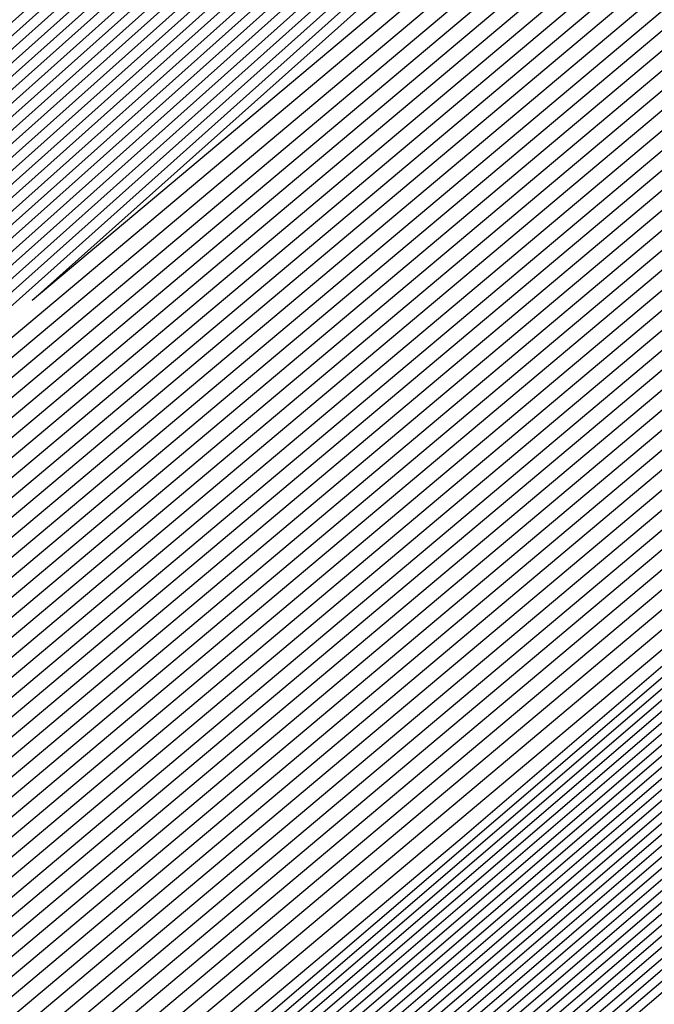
# Model space of a CAD drawing. Extents: x 3249832 to 3255657, y 13789405 to 13793316.
# Tile 822 of 1056: x 3253209.525 to 3253209.659, y 13791258.178 to 13791258.386. Entities that reach past the tile are written whole.
import ezdxf

# ---------------------------------------------------------------- set-up
doc = ezdxf.new("R2010")
doc.units = 0
doc.header["$LTSCALE"] = 100
doc.header["$MEASUREMENT"] = 0
for name, color, linetype in [('GRATIO_03231_CON', 1, 'CONTINUOUS'), ('GRATIO_0323_ICON', 1, 'CONTINUOUS'), ('TARGETS_EAST', 7, 'CONTINUOUS')]:
    doc.layers.add(name, color=color, linetype=linetype)

# ---------------------------------------------------------------- blocks, each defined once
blk = doc.blocks.new('Gratio_032316_contours')
at = {"layer": 'GRATIO_03231_CON', "color": 5, "linetype": 'Continuous', "flags": 128}
for points in [[(3253302.13153, 13791338.31989), (3253288.33621, 13791326.17281), (3253272.05752, 13791311.93193), (3253258.18895, 13791299.8614), (3253250.4049, 13791293.15464), (3253247.50334, 13791290.72196), (3253247.06314, 13791290.40297), (3253246.62601, 13791290.02505), (3253243.58503, 13791287.36696), (3253235.29608, 13791280.19524), (3253220.86621, 13791267.77889), (3253206.40702, 13791255.39664), (3253199.78125, 13791249.82967)], [(3253301.879, 13791338.10206), (3253288.14671, 13791326.01048), (3253271.94236, 13791311.83471), (3253258.13704, 13791299.81946), (3253250.38836, 13791293.14356), (3253247.49986, 13791290.72222), (3253247.0616, 13791290.40476), (3253246.62584, 13791290.02779), (3253243.59369, 13791287.37702), (3253235.32848, 13791280.22547), (3253220.93973, 13791267.8443), (3253206.52168, 13791255.49722), (3253199.91476, 13791249.94607)], [(3253301.62648, 13791337.88422), (3253287.95721, 13791325.84815), (3253271.82719, 13791311.73748), (3253258.08512, 13791299.77752), (3253250.37181, 13791293.13248), (3253247.49639, 13791290.72248), (3253247.06007, 13791290.40656), (3253246.62566, 13791290.03052), (3253243.60234, 13791287.38708), (3253235.36087, 13791280.25571), (3253221.01325, 13791267.90972), (3253206.63635, 13791255.59779), (3253200.04827, 13791250.06247)], [(3253301.37397, 13791337.66638), (3253287.76771, 13791325.68581), (3253271.71202, 13791311.64027), (3253258.03321, 13791299.73557), (3253250.35527, 13791293.12141), (3253247.49292, 13791290.72274), (3253247.05854, 13791290.40836), (3253246.62549, 13791290.03325), (3253243.611, 13791287.39714), (3253235.39327, 13791280.28595), (3253221.08677, 13791267.97514), (3253206.75101, 13791255.69837), (3253200.18178, 13791250.17887)], [(3253300.86893, 13791337.23071), (3253287.38872, 13791325.36115), (3253271.48169, 13791311.44582), (3253257.92938, 13791299.65169), (3253250.32219, 13791293.09926), (3253247.48598, 13791290.72325), (3253247.05547, 13791290.41195), (3253246.62514, 13791290.03871), (3253243.62831, 13791287.41727), (3253235.45806, 13791280.34643), (3253221.23381, 13791268.10597), (3253206.98034, 13791255.89952), (3253200.44879, 13791250.41166)], [(3253300.61641, 13791337.01288), (3253287.19922, 13791325.19882), (3253271.36652, 13791311.3486), (3253257.87746, 13791299.60974), (3253250.30564, 13791293.08818), (3253247.4825, 13791290.72351), (3253247.05394, 13791290.41375), (3253246.62496, 13791290.04144), (3253243.63696, 13791287.42733), (3253235.49045, 13791280.37666), (3253221.30733, 13791268.17139), (3253207.09501, 13791256.0001), (3253200.5823, 13791250.52806)], [(3253300.36389, 13791336.79504), (3253287.00972, 13791325.03648), (3253271.25136, 13791311.25138), (3253257.82555, 13791299.5678), (3253250.2891, 13791293.07711), (3253247.47903, 13791290.72377), (3253247.05241, 13791290.41554), (3253246.62478, 13791290.04418), (3253243.64562, 13791287.43739), (3253235.52285, 13791280.4069), (3253221.38085, 13791268.2368), (3253207.20967, 13791256.10068), (3253200.71581, 13791250.64445)], [(3253300.11137, 13791336.57721), (3253286.82022, 13791324.87415), (3253271.13619, 13791311.15416), (3253257.77363, 13791299.52586), (3253250.27256, 13791293.06603), (3253247.47556, 13791290.72403), (3253247.05088, 13791290.41734), (3253246.62461, 13791290.04691), (3253243.65427, 13791287.44745), (3253235.55525, 13791280.43714), (3253221.45437, 13791268.30222), (3253207.32434, 13791256.20125), (3253200.84931, 13791250.76085)], [(3253299.60633, 13791336.14153), (3253286.44122, 13791324.54949), (3253270.90586, 13791310.95971), (3253257.6698, 13791299.44197), (3253250.23947, 13791293.04388), (3253247.46862, 13791290.72454), (3253247.04781, 13791290.42093), (3253246.62426, 13791290.05237), (3253243.67158, 13791287.46757), (3253235.62004, 13791280.49761), (3253221.60141, 13791268.43306), (3253207.55367, 13791256.4024), (3253201.11633, 13791250.99364)], [(3253299.35381, 13791335.9237), (3253286.25172, 13791324.38716), (3253270.79069, 13791310.86249), (3253257.61789, 13791299.40003), (3253250.22293, 13791293.0328), (3253247.46514, 13791290.7248), (3253247.04628, 13791290.42273), (3253246.62408, 13791290.0551), (3253243.68024, 13791287.47763), (3253235.65243, 13791280.52785), (3253221.67493, 13791268.49847), (3253207.66834, 13791256.50298), (3253201.24984, 13791251.11004)], [(3253299.10129, 13791335.70586), (3253286.06223, 13791324.22482), (3253270.67552, 13791310.76527), (3253257.56597, 13791299.35808), (3253250.20639, 13791293.02173), (3253247.46167, 13791290.72506), (3253247.04475, 13791290.42453), (3253246.62391, 13791290.05783), (3253243.68889, 13791287.4877), (3253235.68483, 13791280.55809), (3253221.74845, 13791268.56389), (3253207.783, 13791256.60355), (3253201.38335, 13791251.22644)], [(3253298.84877, 13791335.48803), (3253285.87273, 13791324.06249), (3253270.56035, 13791310.66805), (3253257.51405, 13791299.31614), (3253250.18984, 13791293.01065), (3253247.4582, 13791290.72532), (3253247.04322, 13791290.42633), (3253246.62373, 13791290.06056), (3253243.69755, 13791287.49776), (3253235.71722, 13791280.58833), (3253221.82197, 13791268.62931), (3253207.89767, 13791256.70413), (3253201.51686, 13791251.34284)], [(3253298.34373, 13791335.05235), (3253285.49373, 13791323.73782), (3253270.33006, 13791310.47357), (3253257.41034, 13791299.23211), (3253250.15702, 13791292.9882), (3253247.45165, 13791290.72536), (3253247.04061, 13791290.42937), (3253246.62378, 13791290.06555), (3253243.71512, 13791287.51757), (3253235.78213, 13791280.64867), (3253221.96904, 13791268.7601), (3253208.127, 13791256.90528), (3253201.78387, 13791251.57563)], [(3253298.09121, 13791334.83452), (3253285.30424, 13791323.57548), (3253270.21493, 13791310.37629), (3253257.35856, 13791299.19), (3253250.14077, 13791292.97675), (3253247.44864, 13791290.72505), (3253247.03961, 13791290.4305), (3253246.62406, 13791290.06771), (3253243.72406, 13791287.52727), (3253235.81466, 13791280.67874), (3253222.0426, 13791268.82547), (3253208.24167, 13791257.00585), (3253201.91738, 13791251.69203)], [(3253297.83869, 13791334.61668), (3253285.11475, 13791323.41314), (3253270.09981, 13791310.27902), (3253257.30679, 13791299.14788), (3253250.12455, 13791292.96527), (3253247.44567, 13791290.72468), (3253247.03867, 13791290.43158), (3253246.62439, 13791290.06982), (3253243.73305, 13791287.53693), (3253235.8472, 13791280.70879), (3253222.11616, 13791268.89083), (3253208.35634, 13791257.10642), (3253202.05089, 13791251.80842)], [(3253222.18973, 13791268.9562), (3253208.47101, 13791257.20698), (3253202.18439, 13791251.92482), (3253202.18439, 13791251.92482), (3253208.30778, 13791257.39414), (3253221.8874, 13791269.30278)], [(3253222.33685, 13791269.08692), (3253208.70035, 13791257.40813), (3253202.45141, 13791252.15761), (3253202.45141, 13791252.15761), (3253208.5381, 13791257.59416), (3253222.03635, 13791269.43142)], [(3253222.41042, 13791269.15229), (3253208.81502, 13791257.50869), (3253202.58492, 13791252.27401), (3253202.58492, 13791252.27401), (3253208.65326, 13791257.69417), (3253222.11082, 13791269.49575)], [(3253222.48398, 13791269.21765), (3253208.92969, 13791257.60926), (3253202.71843, 13791252.39041), (3253202.71843, 13791252.39041), (3253208.76842, 13791257.79418), (3253222.18529, 13791269.56007)], [(3253222.55754, 13791269.28301), (3253209.04436, 13791257.70983), (3253202.85194, 13791252.50681), (3253202.85193, 13791252.50681), (3253208.88358, 13791257.89419), (3253222.25977, 13791269.62439)], [(3253222.70467, 13791269.41374), (3253209.2737, 13791257.91097), (3253203.11895, 13791252.7396), (3253203.11895, 13791252.7396), (3253209.1139, 13791258.0942), (3253222.40871, 13791269.75304)], [(3253222.77823, 13791269.4791), (3253209.38837, 13791258.01154), (3253203.25246, 13791252.856), (3253203.25246, 13791252.856), (3253209.22906, 13791258.19421), (3253222.48319, 13791269.81736)], [(3253222.8518, 13791269.54447), (3253209.50304, 13791258.11211), (3253203.38597, 13791252.97239), (3253203.38597, 13791252.97239), (3253209.34422, 13791258.29422), (3253222.55766, 13791269.88168)], [(3253222.92536, 13791269.60983), (3253209.61771, 13791258.21268), (3253203.51947, 13791253.08879), (3253203.51947, 13791253.08879), (3253209.45938, 13791258.39423), (3253222.63214, 13791269.946)], [(3253294.55593, 13791331.78482), (3253282.65133, 13791321.30274), (3253268.6032, 13791309.01445), (3253256.6338, 13791298.60027), (3253249.91373, 13791292.81609), (3253247.40711, 13791290.71997), (3253247.02638, 13791290.44557), (3253246.62867, 13791290.09727), (3253243.8498, 13791287.66252), (3253236.27025, 13791281.09954), (3253223.07249, 13791269.74056), (3253209.84706, 13791258.41382), (3253203.78649, 13791253.32159), (3253203.78649, 13791253.32159), (3253209.68971, 13791258.59423), (3253222.78114, 13791270.07458), (3253235.89161, 13791281.53353), (3253243.79641, 13791288.43297), (3253249.04881, 13791292.99861), (3253256.14655, 13791299.14707), (3253268.13516, 13791309.52901), (3253282.25127, 13791321.73092), (3253294.2793, 13791332.07331)], [(3253294.30341, 13791331.56698), (3253282.46184, 13791321.1404), (3253268.48808, 13791308.91717), (3253256.58203, 13791298.55815), (3253249.89752, 13791292.80461), (3253247.40414, 13791290.71961), (3253247.02543, 13791290.44664), (3253246.629, 13791290.09938), (3253243.85878, 13791287.67218), (3253236.30279, 13791281.1296), (3253223.14605, 13791269.80592), (3253209.96173, 13791258.51439), (3253203.92, 13791253.43798), (3253203.92, 13791253.43798), (3253209.80487, 13791258.69424), (3253222.85565, 13791270.13885), (3253235.92547, 13791281.56208), (3253243.80512, 13791288.43921), (3253249.03601, 13791292.98573), (3253256.09723, 13791299.1022), (3253268.02248, 13791309.42905), (3253282.06389, 13791321.56632), (3253294.02824, 13791331.85395)], [(3253294.05089, 13791331.34915), (3253282.27235, 13791320.97806), (3253268.37296, 13791308.8199), (3253256.53026, 13791298.51602), (3253249.8813, 13791292.79314), (3253247.40117, 13791290.71925), (3253247.02448, 13791290.44772), (3253246.62933, 13791290.10149), (3253243.86776, 13791287.68184), (3253236.33533, 13791281.15966), (3253223.21961, 13791269.87129), (3253210.0764, 13791258.61496), (3253204.05351, 13791253.55438), (3253204.05351, 13791253.55438), (3253209.92004, 13791258.79424), (3253222.93017, 13791270.20313), (3253235.95934, 13791281.59062), (3253243.81382, 13791288.44544), (3253249.02321, 13791292.97286), (3253256.04791, 13791299.05733), (3253267.90979, 13791309.32909), (3253281.87651, 13791321.40172), (3253293.77719, 13791331.63458)], [(3253293.79837, 13791331.13131), (3253282.08285, 13791320.81572), (3253268.25784, 13791308.72262), (3253256.47849, 13791298.4739), (3253249.86508, 13791292.78166), (3253247.39821, 13791290.71889), (3253247.02354, 13791290.4488), (3253246.62966, 13791290.1036), (3253243.87675, 13791287.6915), (3253236.36787, 13791281.18972), (3253223.29318, 13791269.93665), (3253210.19107, 13791258.71553), (3253204.18702, 13791253.67078), (3253204.18701, 13791253.67078), (3253210.0352, 13791258.89424), (3253223.00468, 13791270.26741), (3253235.9932, 13791281.61917), (3253243.82253, 13791288.45167), (3253249.01041, 13791292.95999), (3253255.9986, 13791299.01245), (3253267.79711, 13791309.22914), (3253281.68913, 13791321.23712), (3253293.52613, 13791331.41522)], [(3253281.70387, 13791320.49104), (3253268.02759, 13791308.52807), (3253256.37495, 13791298.38965), (3253249.83265, 13791292.75871), (3253247.39227, 13791290.71816), (3253247.02165, 13791290.45095), (3253246.63032, 13791290.10782), (3253243.89471, 13791287.71083), (3253236.43295, 13791281.24983), (3253223.4403, 13791270.06738), (3253210.42041, 13791258.91666), (3253204.45403, 13791253.90357), (3253204.45403, 13791253.90357), (3253210.2655, 13791259.09429), (3253223.15342, 13791270.39627), (3253236.05998, 13791281.67732), (3253243.49467, 13791288.16911), (3253246.23629, 13791290.55891), (3253246.63094, 13791290.89792), (3253246.97688, 13791291.19282), (3253249.38096, 13791293.27243), (3253255.90221, 13791298.92109), (3253267.57241, 13791309.02875), (3253281.31446, 13791320.90786)], [(3253281.51437, 13791320.3287), (3253267.91246, 13791308.4308), (3253256.32319, 13791298.34753), (3253249.81643, 13791292.74723), (3253247.38931, 13791290.7178), (3253247.0207, 13791290.45203), (3253246.63065, 13791290.10993), (3253243.90369, 13791287.72049), (3253236.4655, 13791281.27989), (3253223.51387, 13791270.13274), (3253210.53508, 13791259.01723), (3253204.58754, 13791254.01997), (3253204.58754, 13791254.01997), (3253210.38066, 13791259.1943), (3253223.22789, 13791270.4606), (3253236.0937, 13791281.70603), (3253243.50493, 13791288.17732), (3253246.23793, 13791290.55953), (3253246.63143, 13791290.89735), (3253246.97568, 13791291.19044), (3253249.36691, 13791293.25849), (3253255.85289, 13791298.87622), (3253267.45972, 13791308.92879), (3253281.12708, 13791320.74326)], [(3253281.32488, 13791320.16636), (3253267.79734, 13791308.33352), (3253256.27142, 13791298.30541), (3253249.80022, 13791292.73576), (3253247.38634, 13791290.71744), (3253247.01976, 13791290.4531), (3253246.63098, 13791290.11204), (3253243.91267, 13791287.73015), (3253236.49804, 13791281.30995), (3253223.58743, 13791270.1981), (3253210.64975, 13791259.1178), (3253204.72105, 13791254.13636), (3253204.72105, 13791254.13637), (3253210.49582, 13791259.2943), (3253223.30236, 13791270.52492), (3253236.12742, 13791281.73474), (3253243.51518, 13791288.18552), (3253246.23956, 13791290.56015), (3253246.63193, 13791290.89678), (3253246.97448, 13791291.18805), (3253249.35287, 13791293.24455), (3253255.80356, 13791298.83135), (3253267.34704, 13791308.82884), (3253280.9397, 13791320.57865)], [(3253281.13539, 13791320.00402), (3253267.68222, 13791308.23625), (3253256.21965, 13791298.26328), (3253249.784, 13791292.72428), (3253247.38337, 13791290.71708), (3253247.01881, 13791290.45418), (3253246.63131, 13791290.11416), (3253243.92165, 13791287.73981), (3253236.53058, 13791281.34001), (3253223.66099, 13791270.26347), (3253210.76442, 13791259.21837), (3253204.85455, 13791254.25276), (3253204.85455, 13791254.25276), (3253210.61098, 13791259.39431), (3253223.37683, 13791270.58925), (3253236.16114, 13791281.76345), (3253243.52543, 13791288.19373), (3253246.2412, 13791290.56077), (3253246.63242, 13791290.89621), (3253246.97329, 13791291.18567), (3253249.33882, 13791293.23061), (3253255.75424, 13791298.78648), (3253267.23435, 13791308.72888), (3253280.75231, 13791320.41405)], [(3253267.45197, 13791308.0417), (3253256.11611, 13791298.17904), (3253249.75157, 13791292.70133), (3253247.37744, 13791290.71635), (3253247.01692, 13791290.45633), (3253246.63197, 13791290.11838), (3253243.93961, 13791287.75913), (3253236.59567, 13791281.40012), (3253223.80812, 13791270.3942), (3253210.99376, 13791259.41951), (3253205.12157, 13791254.48556), (3253205.12157, 13791254.48556), (3253210.84129, 13791259.59433), (3253223.52577, 13791270.7179), (3253236.22858, 13791281.82086), (3253243.54593, 13791288.21014), (3253246.24446, 13791290.562), (3253246.6334, 13791290.89508), (3253246.97089, 13791291.1809), (3253249.31072, 13791293.20273), (3253255.65559, 13791298.69674), (3253267.00898, 13791308.52897)], [(3253267.33685, 13791307.94442), (3253256.06434, 13791298.13691), (3253249.73535, 13791292.68985), (3253247.37447, 13791290.71599), (3253247.01598, 13791290.45741), (3253246.6323, 13791290.12049), (3253243.9486, 13791287.76879), (3253236.62821, 13791281.43018), (3253223.88168, 13791270.45956), (3253211.10843, 13791259.52008), (3253205.25508, 13791254.60195), (3253205.25508, 13791254.60195), (3253210.95645, 13791259.69434), (3253223.60023, 13791270.78223), (3253236.2623, 13791281.84957), (3253243.55619, 13791288.21834), (3253246.2461, 13791290.56262), (3253246.63389, 13791290.89451), (3253246.96969, 13791291.17852), (3253249.29667, 13791293.18879), (3253255.60626, 13791298.65187), (3253266.8963, 13791308.42902)], [(3253267.22172, 13791307.84715), (3253256.01257, 13791298.09479), (3253249.71913, 13791292.67838), (3253247.37151, 13791290.71563), (3253247.01503, 13791290.45848), (3253246.63263, 13791290.1226), (3253243.95758, 13791287.77846), (3253236.66075, 13791281.46024), (3253223.95525, 13791270.52492), (3253211.2231, 13791259.62065), (3253205.38858, 13791254.71835), (3253205.38859, 13791254.71835), (3253211.07161, 13791259.79435), (3253223.6747, 13791270.84655), (3253236.29602, 13791281.87828), (3253243.56644, 13791288.22655), (3253246.24773, 13791290.56324), (3253246.63439, 13791290.89394), (3253246.9685, 13791291.17613), (3253249.28262, 13791293.17485), (3253255.55694, 13791298.607), (3253266.78361, 13791308.32906)], [(3253267.1066, 13791307.74987), (3253255.96081, 13791298.05266), (3253249.70292, 13791292.6669), (3253247.36854, 13791290.71526), (3253247.01409, 13791290.45956), (3253246.63296, 13791290.12471), (3253243.96656, 13791287.78812), (3253236.69329, 13791281.49029), (3253224.02881, 13791270.59029), (3253211.33777, 13791259.72122), (3253205.52209, 13791254.83475), (3253205.52209, 13791254.83475), (3253211.18677, 13791259.89435), (3253223.74917, 13791270.91088), (3253236.32974, 13791281.90699), (3253243.57669, 13791288.23475), (3253246.24937, 13791290.56386), (3253246.63488, 13791290.89337), (3253246.9673, 13791291.17375), (3253249.26858, 13791293.16091), (3253255.50762, 13791298.56213), (3253266.67093, 13791308.22911)], [(3253266.87636, 13791307.55532), (3253255.85727, 13791297.96842), (3253249.67048, 13791292.64395), (3253247.36261, 13791290.71454), (3253247.01219, 13791290.46171), (3253246.63362, 13791290.12893), (3253243.98452, 13791287.80744), (3253236.75838, 13791281.55041), (3253224.17594, 13791270.72101), (3253211.56711, 13791259.92236), (3253205.78911, 13791255.06754), (3253205.78911, 13791255.06754), (3253211.41709, 13791260.09437), (3253223.89811, 13791271.03953), (3253236.39717, 13791281.9644), (3253243.59719, 13791288.25117), (3253246.25263, 13791290.56509), (3253246.63586, 13791290.89224), (3253246.96491, 13791291.16898), (3253249.24048, 13791293.13303), (3253255.40897, 13791298.4724), (3253266.44556, 13791308.0292)], [(3253266.76123, 13791307.45805), (3253255.8055, 13791297.92629), (3253249.65427, 13791292.63247), (3253247.35964, 13791290.71418), (3253247.01125, 13791290.46279), (3253246.63395, 13791290.13104), (3253243.9935, 13791287.8171), (3253236.79092, 13791281.58047), (3253224.2495, 13791270.78638), (3253211.68179, 13791260.02293), (3253205.92262, 13791255.18394), (3253205.92262, 13791255.18394), (3253211.53225, 13791260.19438), (3253223.97258, 13791271.10386), (3253236.43089, 13791281.99311), (3253243.60744, 13791288.25937), (3253246.25427, 13791290.56571), (3253246.63635, 13791290.89167), (3253246.96371, 13791291.1666), (3253249.22643, 13791293.11909), (3253255.35964, 13791298.42753), (3253266.33287, 13791307.92924)], [(3253266.64611, 13791307.36077), (3253255.75373, 13791297.88417), (3253249.63805, 13791292.621), (3253247.35667, 13791290.71382), (3253247.0103, 13791290.46387), (3253246.63428, 13791290.13316), (3253244.00248, 13791287.82676), (3253236.82346, 13791281.61053), (3253224.32306, 13791270.85174), (3253211.79646, 13791260.1235), (3253206.05613, 13791255.30034), (3253206.05613, 13791255.30033), (3253211.64741, 13791260.29439), (3253224.04705, 13791271.16818), (3253236.46461, 13791282.02182), (3253243.6177, 13791288.26758), (3253246.2559, 13791290.56633), (3253246.63684, 13791290.8911), (3253246.96251, 13791291.16422), (3253249.21238, 13791293.10515), (3253255.31032, 13791298.38266), (3253266.22019, 13791307.82929)], [(3253266.53099, 13791307.2635), (3253255.70196, 13791297.84205), (3253249.62183, 13791292.60952), (3253247.35371, 13791290.71345), (3253247.00936, 13791290.46494), (3253246.63461, 13791290.13527), (3253244.01147, 13791287.83642), (3253236.856, 13791281.64058), (3253224.39663, 13791270.9171), (3253211.91113, 13791260.22407), (3253206.18963, 13791255.41673), (3253206.18963, 13791255.41673), (3253211.76257, 13791260.3944), (3253224.12152, 13791271.23251), (3253236.49833, 13791282.05053), (3253243.62795, 13791288.27578), (3253246.25754, 13791290.56695), (3253246.63734, 13791290.89054), (3253246.96131, 13791291.16183), (3253249.19833, 13791293.09121), (3253255.26099, 13791298.33779), (3253266.1075, 13791307.72933)], [(3253266.30074, 13791307.06895), (3253255.59843, 13791297.7578), (3253249.5894, 13791292.58657), (3253247.34778, 13791290.71273), (3253247.00747, 13791290.4671), (3253246.63526, 13791290.13949), (3253244.02943, 13791287.85574), (3253236.92109, 13791281.7007), (3253224.54375, 13791271.04783), (3253212.14047, 13791260.42521), (3253206.45665, 13791255.64953), (3253206.45665, 13791255.64953), (3253211.99289, 13791260.59441), (3253224.27046, 13791271.36115), (3253236.56577, 13791282.10794), (3253243.64845, 13791288.29219), (3253246.2608, 13791290.56818), (3253246.63832, 13791290.8894), (3253246.95892, 13791291.15707), (3253249.17024, 13791293.06333), (3253255.16235, 13791298.24805), (3253265.88213, 13791307.52942)], [(3253266.18562, 13791306.97167), (3253255.54666, 13791297.71567), (3253249.57318, 13791292.57509), (3253247.34481, 13791290.71237), (3253247.00652, 13791290.46817), (3253246.63559, 13791290.1416), (3253244.03841, 13791287.86541), (3253236.95363, 13791281.73076), (3253224.61732, 13791271.1132), (3253212.25514, 13791260.52577), (3253206.59016, 13791255.76592), (3253206.59016, 13791255.76592), (3253212.10805, 13791260.69442), (3253224.34492, 13791271.42548), (3253236.59949, 13791282.13665), (3253243.6587, 13791288.3004), (3253246.26244, 13791290.5688), (3253246.63881, 13791290.88883), (3253246.95772, 13791291.15468), (3253249.15619, 13791293.04939), (3253255.11302, 13791298.20318), (3253265.76944, 13791307.42947)], [(3253266.07049, 13791306.8744), (3253255.49489, 13791297.67355), (3253249.55697, 13791292.56362), (3253247.34184, 13791290.712), (3253247.00558, 13791290.46925), (3253246.63592, 13791290.14371), (3253244.04739, 13791287.87507), (3253236.98617, 13791281.76081), (3253224.69088, 13791271.17856), (3253212.36981, 13791260.62634), (3253206.72366, 13791255.88232), (3253206.72367, 13791255.88232), (3253212.22321, 13791260.79443), (3253224.41939, 13791271.4898), (3253236.63321, 13791282.16536), (3253243.66895, 13791288.30861), (3253246.26407, 13791290.56942), (3253246.6393, 13791290.88827), (3253246.95652, 13791291.1523), (3253249.14214, 13791293.03545), (3253255.0637, 13791298.15831), (3253265.65676, 13791307.32951)], [(3253265.95537, 13791306.77712), (3253255.44312, 13791297.63143), (3253249.54075, 13791292.55214), (3253247.33888, 13791290.71164), (3253247.00463, 13791290.47032), (3253246.63625, 13791290.14582), (3253244.05637, 13791287.88473), (3253237.01871, 13791281.79087), (3253224.76444, 13791271.24392), (3253212.48448, 13791260.72691), (3253206.85717, 13791255.99872), (3253206.85717, 13791255.99872), (3253212.33837, 13791260.89444), (3253224.49386, 13791271.55413), (3253236.66693, 13791282.19407), (3253243.67921, 13791288.31681), (3253246.26571, 13791290.57004), (3253246.6398, 13791290.8877), (3253246.95533, 13791291.14992), (3253249.12809, 13791293.02151), (3253255.01437, 13791298.11344), (3253265.54407, 13791307.22956)], [(3253265.72512, 13791306.58257), (3253255.33958, 13791297.54718), (3253249.50832, 13791292.52919), (3253247.33294, 13791290.71092), (3253247.00274, 13791290.47248), (3253246.63691, 13791290.15005), (3253244.07433, 13791287.90405), (3253237.0838, 13791281.85099), (3253224.91157, 13791271.37465), (3253212.71382, 13791260.92805), (3253207.12419, 13791256.23151), (3253207.12419, 13791256.23151), (3253212.56869, 13791261.09446), (3253224.6428, 13791271.68278), (3253236.73437, 13791282.25148), (3253243.69971, 13791288.33322), (3253246.26897, 13791290.57127), (3253246.64078, 13791290.88656), (3253246.95293, 13791291.14515), (3253249.1, 13791292.99362), (3253254.91572, 13791298.02371), (3253265.3187, 13791307.02965)], [(3253265.61, 13791306.4853), (3253255.28781, 13791297.50506), (3253249.4921, 13791292.51771), (3253247.32998, 13791290.71056), (3253247.0018, 13791290.47355), (3253246.63724, 13791290.15216), (3253244.08331, 13791287.91371), (3253237.11634, 13791281.88104), (3253224.98513, 13791271.44001), (3253212.82849, 13791261.02862), (3253207.2577, 13791256.34791), (3253207.2577, 13791256.34791), (3253212.68385, 13791261.19447), (3253224.71727, 13791271.7471), (3253236.76809, 13791282.28019), (3253243.70996, 13791288.34143), (3253246.27061, 13791290.57189), (3253246.64127, 13791290.88599), (3253246.95174, 13791291.14277), (3253249.08595, 13791292.97968), (3253254.8664, 13791297.97884), (3253265.20602, 13791306.92969)], [(3253265.49488, 13791306.38803), (3253255.23605, 13791297.46293), (3253249.47588, 13791292.50624), (3253247.32701, 13791290.71019), (3253247.00085, 13791290.47463), (3253246.63757, 13791290.15427), (3253244.0923, 13791287.92337), (3253237.14888, 13791281.9111), (3253225.0587, 13791271.50538), (3253212.94316, 13791261.12919), (3253207.39121, 13791256.46431), (3253207.39121, 13791256.46431), (3253212.79901, 13791261.29448), (3253224.79174, 13791271.81143), (3253236.80181, 13791282.3089), (3253243.72021, 13791288.34963), (3253246.27224, 13791290.57251), (3253246.64176, 13791290.88543), (3253246.95054, 13791291.14038), (3253249.0719, 13791292.96574), (3253254.81708, 13791297.93397), (3253265.09333, 13791306.82974)], [(3253265.37976, 13791306.29075), (3253255.18428, 13791297.42081), (3253249.45967, 13791292.49476), (3253247.32404, 13791290.70983), (3253246.9999, 13791290.47571), (3253246.6379, 13791290.15638), (3253244.10128, 13791287.93303), (3253237.18142, 13791281.94116), (3253225.13226, 13791271.57074), (3253213.05783, 13791261.22976), (3253207.52471, 13791256.5807), (3253207.52471, 13791256.5807), (3253212.91417, 13791261.39448), (3253224.86621, 13791271.87575), (3253236.83553, 13791282.33761), (3253243.73047, 13791288.35784), (3253246.27388, 13791290.57313), (3253246.64226, 13791290.88486), (3253246.94934, 13791291.138), (3253249.05785, 13791292.9518), (3253254.76775, 13791297.8891), (3253264.98065, 13791306.72978)], [(3253265.14951, 13791306.0962), (3253255.08074, 13791297.33656), (3253249.42723, 13791292.47181), (3253247.31811, 13791290.70911), (3253246.99801, 13791290.47786), (3253246.63856, 13791290.1606), (3253244.11924, 13791287.95236), (3253237.24651, 13791282.00127), (3253225.27938, 13791271.70147), (3253213.28717, 13791261.4309), (3253207.79173, 13791256.8135), (3253207.79173, 13791256.8135), (3253213.14449, 13791261.5945), (3253225.01515, 13791272.0044), (3253236.90297, 13791282.39502), (3253243.75097, 13791288.37425), (3253246.27714, 13791290.57436), (3253246.64324, 13791290.88372), (3253246.94695, 13791291.13323), (3253249.02975, 13791292.92392), (3253254.6691, 13791297.79936), (3253264.75528, 13791306.52987)], [(3253265.03439, 13791305.99892), (3253255.02897, 13791297.29444), (3253249.41102, 13791292.46033), (3253247.31514, 13791290.70874), (3253246.99707, 13791290.47894), (3253246.63889, 13791290.16271), (3253244.12822, 13791287.96202), (3253237.27905, 13791282.03133), (3253225.35295, 13791271.76683), (3253213.40184, 13791261.53147), (3253207.92524, 13791256.92989), (3253207.92524, 13791256.92989), (3253213.25965, 13791261.69451), (3253225.08961, 13791272.06873), (3253236.93669, 13791282.42373), (3253243.76122, 13791288.38246), (3253246.27878, 13791290.57498), (3253246.64373, 13791290.88316), (3253246.94575, 13791291.13085), (3253249.01571, 13791292.90998), (3253254.61978, 13791297.75449), (3253264.64259, 13791306.42992)], [(3253264.91926, 13791305.90165), (3253254.9772, 13791297.25231), (3253249.3948, 13791292.44886), (3253247.31218, 13791290.70838), (3253246.99612, 13791290.48001), (3253246.63922, 13791290.16482), (3253244.1372, 13791287.97168), (3253237.31159, 13791282.06139), (3253225.42651, 13791271.83219), (3253213.51651, 13791261.63204), (3253208.05874, 13791257.04629), (3253208.05875, 13791257.04629), (3253213.37481, 13791261.79452), (3253225.16408, 13791272.13306), (3253236.97041, 13791282.45244), (3253243.77147, 13791288.39066), (3253246.28041, 13791290.5756), (3253246.64422, 13791290.88259), (3253246.94455, 13791291.12847), (3253249.00166, 13791292.89604), (3253254.57046, 13791297.70962), (3253264.52991, 13791306.32996)], [(3253264.80414, 13791305.80438), (3253254.92543, 13791297.21019), (3253249.37858, 13791292.43738), (3253247.30921, 13791290.70802), (3253246.99518, 13791290.48109), (3253246.63955, 13791290.16693), (3253244.14618, 13791287.98134), (3253237.34413, 13791282.09145), (3253225.50007, 13791271.89756), (3253213.63118, 13791261.73261), (3253208.19225, 13791257.16269), (3253208.19225, 13791257.16269), (3253213.48997, 13791261.89453), (3253225.23855, 13791272.19738), (3253237.00413, 13791282.48115), (3253243.78172, 13791288.39887), (3253246.28205, 13791290.57622), (3253246.64472, 13791290.88202), (3253246.94335, 13791291.12608), (3253248.98761, 13791292.8821), (3253254.52113, 13791297.66475), (3253264.41722, 13791306.23001)], [(3253264.57389, 13791305.60983), (3253254.8219, 13791297.12594), (3253249.34615, 13791292.41443), (3253247.30328, 13791290.7073), (3253246.99329, 13791290.48324), (3253246.64021, 13791290.17116), (3253244.16415, 13791288.00066), (3253237.40922, 13791282.15156), (3253225.6472, 13791272.02829), (3253213.86052, 13791261.93375), (3253208.45927, 13791257.39548), (3253208.45927, 13791257.39548), (3253213.72028, 13791262.09454), (3253225.38749, 13791272.32603), (3253237.07157, 13791282.53856), (3253243.80223, 13791288.41528), (3253246.28532, 13791290.57745), (3253246.6457, 13791290.88089), (3253246.94096, 13791291.12132), (3253248.95951, 13791292.85422), (3253254.42248, 13791297.57502), (3253264.19185, 13791306.0301)], [(3253264.45877, 13791305.51255), (3253254.77013, 13791297.08382), (3253249.32993, 13791292.40295), (3253247.30031, 13791290.70693), (3253246.99234, 13791290.48432), (3253246.64054, 13791290.17327), (3253244.17313, 13791288.01032), (3253237.44176, 13791282.18162), (3253225.72077, 13791272.09365), (3253213.97519, 13791262.03431), (3253208.59278, 13791257.51188), (3253208.59278, 13791257.51188), (3253213.83545, 13791262.19455), (3253225.46196, 13791272.39036), (3253237.10529, 13791282.56727), (3253243.81248, 13791288.42348), (3253246.28695, 13791290.57807), (3253246.64619, 13791290.88032), (3253246.93976, 13791291.11893), (3253248.94547, 13791292.84028), (3253254.37316, 13791297.53015), (3253264.07917, 13791305.93015)], [(3253264.34365, 13791305.41528), (3253254.71836, 13791297.0417), (3253249.31372, 13791292.39148), (3253247.29734, 13791290.70657), (3253246.9914, 13791290.48539), (3253246.64087, 13791290.17538), (3253244.18211, 13791288.01998), (3253237.4743, 13791282.21168), (3253225.79433, 13791272.15901), (3253214.08986, 13791262.13489), (3253208.72629, 13791257.62828), (3253208.72628, 13791257.62828), (3253213.9506, 13791262.29456), (3253225.53643, 13791272.45468), (3253237.13901, 13791282.59598), (3253243.82273, 13791288.43169), (3253246.28858, 13791290.57869), (3253246.64668, 13791290.87975), (3253246.93857, 13791291.11655), (3253248.93142, 13791292.82634), (3253254.32383, 13791297.48528), (3253263.96648, 13791305.83019)], [(3253264.22852, 13791305.318), (3253254.66659, 13791296.99957), (3253249.2975, 13791292.38), (3253247.29438, 13791290.70621), (3253246.99045, 13791290.48647), (3253246.6412, 13791290.17749), (3253244.19109, 13791288.02965), (3253237.50684, 13791282.24174), (3253225.86789, 13791272.22438), (3253214.20454, 13791262.23545), (3253208.85979, 13791257.74467), (3253208.85979, 13791257.74467), (3253214.06576, 13791262.39457), (3253225.6109, 13791272.51901), (3253237.17273, 13791282.62469), (3253243.83298, 13791288.4399), (3253246.29022, 13791290.57931), (3253246.64717, 13791290.87918), (3253246.93737, 13791291.11417), (3253248.91737, 13791292.8124), (3253254.27451, 13791297.44041), (3253263.8538, 13791305.73024)], [(3253263.99828, 13791305.12345), (3253254.56305, 13791296.91532), (3253249.26507, 13791292.35705), (3253247.28844, 13791290.70548), (3253246.98856, 13791290.48862), (3253246.64186, 13791290.18171), (3253244.20905, 13791288.04897), (3253237.57193, 13791282.30185), (3253226.01502, 13791272.3551), (3253214.43388, 13791262.43659), (3253209.12681, 13791257.97747), (3253209.12681, 13791257.97747), (3253214.29608, 13791262.59459), (3253225.75984, 13791272.64766), (3253237.24016, 13791282.6821), (3253243.85349, 13791288.45631), (3253246.29349, 13791290.58054), (3253246.64816, 13791290.87805), (3253246.93497, 13791291.1094), (3253248.88927, 13791292.78452), (3253254.17586, 13791297.35067), (3253263.62842, 13791305.53033)], [(3253263.88315, 13791305.02618), (3253254.51129, 13791296.8732), (3253249.24885, 13791292.34558), (3253247.28548, 13791290.70512), (3253246.98761, 13791290.4897), (3253246.64219, 13791290.18382), (3253244.21803, 13791288.05863), (3253237.60447, 13791282.33191), (3253226.08858, 13791272.42047), (3253214.54855, 13791262.53716), (3253209.26032, 13791258.09386), (3253209.26032, 13791258.09386), (3253214.41124, 13791262.69459), (3253225.8343, 13791272.71198), (3253237.27388, 13791282.71081), (3253243.86374, 13791288.46451), (3253246.29512, 13791290.58116), (3253246.64865, 13791290.87748), (3253246.93378, 13791291.10702), (3253248.87522, 13791292.77058), (3253254.12654, 13791297.3058), (3253263.51574, 13791305.43037)], [(3253263.76803, 13791304.9289), (3253254.45952, 13791296.83108), (3253249.23263, 13791292.3341), (3253247.28251, 13791290.70476), (3253246.98667, 13791290.49078), (3253246.64252, 13791290.18593), (3253244.22702, 13791288.06829), (3253237.63701, 13791282.36197), (3253226.16214, 13791272.48583), (3253214.66322, 13791262.63773), (3253209.39382, 13791258.21026), (3253209.39382, 13791258.21026), (3253214.5264, 13791262.7946), (3253225.90877, 13791272.77631), (3253237.3076, 13791282.73952), (3253243.87399, 13791288.47272), (3253246.29675, 13791290.58178), (3253246.64914, 13791290.87691), (3253246.93258, 13791291.10463), (3253248.86118, 13791292.75664), (3253254.07721, 13791297.26093), (3253263.40305, 13791305.33042)], [(3253263.65291, 13791304.83163), (3253254.40775, 13791296.78895), (3253249.21642, 13791292.32262), (3253247.27954, 13791290.7044), (3253246.98572, 13791290.49185), (3253246.64285, 13791290.18805), (3253244.236, 13791288.07795), (3253237.66955, 13791282.39203), (3253226.23571, 13791272.55119), (3253214.77789, 13791262.7383), (3253209.52733, 13791258.32666), (3253209.52733, 13791258.32666), (3253214.64156, 13791262.89461), (3253225.98324, 13791272.84063), (3253237.34132, 13791282.76823), (3253243.88424, 13791288.48092), (3253246.29839, 13791290.5824), (3253246.64963, 13791290.87634), (3253246.93138, 13791291.10225), (3253248.84713, 13791292.7427), (3253254.02789, 13791297.21606), (3253263.29037, 13791305.23046)]]:
    blk.add_lwpolyline(points, dxfattribs=at)
at = {"layer": 'GRATIO_0323_ICON', "color": 7, "linetype": 'Continuous', "flags": 128}
for points in [[(3253302.38404, 13791338.53773), (3253288.52571, 13791326.33514), (3253272.17269, 13791312.02915), (3253258.24087, 13791299.90335), (3253250.42144, 13791293.16571), (3253247.50681, 13791290.7217), (3253247.06467, 13791290.40117), (3253246.62619, 13791290.02232), (3253243.57638, 13791287.3569), (3253235.26369, 13791280.165), (3253220.79269, 13791267.71347), (3253206.29235, 13791255.29606), (3253199.64775, 13791249.71328)], [(3253301.12145, 13791337.44855), (3253287.57822, 13791325.52348), (3253271.59685, 13791311.54304), (3253257.98129, 13791299.69363), (3253250.33873, 13791293.11033), (3253247.48945, 13791290.723), (3253247.05701, 13791290.41015), (3253246.62531, 13791290.03598), (3253243.61965, 13791287.4072), (3253235.42566, 13791280.31619), (3253221.16029, 13791268.04055), (3253206.86568, 13791255.79895), (3253200.31528, 13791250.29526)], [(3253299.85885, 13791336.35937), (3253286.63072, 13791324.71182), (3253271.02102, 13791311.05694), (3253257.72172, 13791299.48391), (3253250.25601, 13791293.05496), (3253247.47209, 13791290.72429), (3253247.04935, 13791290.41914), (3253246.62443, 13791290.04964), (3253243.66293, 13791287.45751), (3253235.58764, 13791280.46738), (3253221.52789, 13791268.36764), (3253207.439, 13791256.30182), (3253200.98282, 13791250.87725)], [(3253298.59625, 13791335.27019), (3253285.68323, 13791323.90016), (3253270.44519, 13791310.57083), (3253257.46214, 13791299.2742), (3253250.1733, 13791292.99958), (3253247.45473, 13791290.72558), (3253247.04168, 13791290.42812), (3253246.62355, 13791290.0633), (3253243.7062, 13791287.50782), (3253235.74962, 13791280.61857), (3253221.89549, 13791268.69472), (3253208.01233, 13791256.80471), (3253201.65036, 13791251.45923)], [(3253222.26329, 13791269.02156), (3253208.58568, 13791257.30755), (3253202.3179, 13791252.04122), (3253202.3179, 13791252.04122), (3253208.42294, 13791257.49415), (3253221.96187, 13791269.36711)], [(3253222.63111, 13791269.34838), (3253209.15903, 13791257.8104), (3253202.98544, 13791252.6232), (3253202.98544, 13791252.6232), (3253208.99874, 13791257.99419), (3253222.33424, 13791269.68871)], [(3253294.80845, 13791332.00265), (3253282.84083, 13791321.46507), (3253268.71833, 13791309.11172), (3253256.68557, 13791298.6424), (3253249.92995, 13791292.82756), (3253247.41007, 13791290.72034), (3253247.02732, 13791290.44449), (3253246.62834, 13791290.09516), (3253243.84082, 13791287.65286), (3253236.2377, 13791281.06949), (3253222.99892, 13791269.67519), (3253209.73238, 13791258.31325), (3253203.65298, 13791253.20519), (3253203.65298, 13791253.20519), (3253209.57454, 13791258.49423), (3253222.70663, 13791270.0103), (3253235.85774, 13791281.50498), (3253243.7877, 13791288.42674), (3253249.0616, 13791293.01148), (3253256.19586, 13791299.19195), (3253268.24784, 13791309.62896), (3253282.43865, 13791321.89552), (3253294.53035, 13791332.29267)], [(3253281.89336, 13791320.65338), (3253268.14271, 13791308.62535), (3253256.42672, 13791298.43178), (3253249.84887, 13791292.77018), (3253247.39524, 13791290.71852), (3253247.02259, 13791290.44987), (3253246.62999, 13791290.10571), (3253243.88573, 13791287.70117), (3253236.40041, 13791281.21978), (3253223.36674, 13791270.00201), (3253210.30574, 13791258.8161), (3253204.32052, 13791253.78717), (3253204.32052, 13791253.78717), (3253210.15034, 13791258.99428), (3253223.07895, 13791270.33195), (3253236.02626, 13791281.64861), (3253243.48442, 13791288.1609), (3253246.23466, 13791290.5583), (3253246.63045, 13791290.89848), (3253246.97808, 13791291.1952), (3253249.39501, 13791293.28637), (3253255.95153, 13791298.96595), (3253267.68509, 13791309.1287), (3253281.50184, 13791321.07246)], [(3253280.94589, 13791319.84168), (3253267.5671, 13791308.13897), (3253256.16788, 13791298.22116), (3253249.76778, 13791292.7128), (3253247.38041, 13791290.71671), (3253247.01787, 13791290.45526), (3253246.63164, 13791290.11627), (3253243.93063, 13791287.74947), (3253236.56312, 13791281.37006), (3253223.73456, 13791270.32883), (3253210.87909, 13791259.31894), (3253204.98806, 13791254.36916), (3253204.98806, 13791254.36916), (3253210.72614, 13791259.49432), (3253223.4513, 13791270.65358), (3253236.19486, 13791281.79216), (3253243.53568, 13791288.20193), (3253246.24283, 13791290.56139), (3253246.63291, 13791290.89565), (3253246.97209, 13791291.18328), (3253249.32477, 13791293.21667), (3253255.70491, 13791298.74161), (3253267.12167, 13791308.62893), (3253280.56493, 13791320.24945)], [(3253266.99148, 13791307.6526), (3253255.90904, 13791298.01054), (3253249.6867, 13791292.65542), (3253247.36557, 13791290.7149), (3253247.01314, 13791290.46064), (3253246.63329, 13791290.12682), (3253243.97554, 13791287.79778), (3253236.72583, 13791281.52035), (3253224.10237, 13791270.65565), (3253211.45244, 13791259.82179), (3253205.6556, 13791254.95114), (3253205.6556, 13791254.95114), (3253211.30193, 13791259.99436), (3253223.82364, 13791270.9752), (3253236.36345, 13791281.93569), (3253243.58694, 13791288.24296), (3253246.251, 13791290.56448), (3253246.63537, 13791290.89281), (3253246.9661, 13791291.17137), (3253249.25453, 13791293.14697), (3253255.45829, 13791298.51727), (3253266.55824, 13791308.12915)], [(3253266.41586, 13791307.16622), (3253255.65019, 13791297.79992), (3253249.60562, 13791292.59805), (3253247.35074, 13791290.71309), (3253247.00841, 13791290.46602), (3253246.63494, 13791290.13738), (3253244.02045, 13791287.84608), (3253236.88854, 13791281.67064), (3253224.47019, 13791270.98247), (3253212.0258, 13791260.32464), (3253206.32314, 13791255.53313), (3253206.32314, 13791255.53313), (3253211.87773, 13791260.49441), (3253224.19599, 13791271.29683), (3253236.53205, 13791282.07923), (3253243.6382, 13791288.28399), (3253246.25917, 13791290.56757), (3253246.63783, 13791290.88997), (3253246.96012, 13791291.15945), (3253249.18429, 13791293.07727), (3253255.21167, 13791298.29292), (3253265.99481, 13791307.62938)], [(3253265.84025, 13791306.67985), (3253255.39135, 13791297.5893), (3253249.52453, 13791292.54067), (3253247.33591, 13791290.71128), (3253247.00369, 13791290.4714), (3253246.63658, 13791290.14793), (3253244.06535, 13791287.89439), (3253237.05125, 13791281.82093), (3253224.83801, 13791271.30929), (3253212.59915, 13791260.82748), (3253206.99068, 13791256.11511), (3253206.99068, 13791256.11512), (3253212.45353, 13791260.99445), (3253224.56833, 13791271.61845), (3253236.70065, 13791282.22277), (3253243.68946, 13791288.32502), (3253246.26734, 13791290.57065), (3253246.64029, 13791290.88713), (3253246.95413, 13791291.14753), (3253249.11404, 13791293.00756), (3253254.96505, 13791298.06857), (3253265.43139, 13791307.1296)], [(3253265.26463, 13791306.19348), (3253255.13251, 13791297.37869), (3253249.44345, 13791292.48329), (3253247.32108, 13791290.70947), (3253246.99896, 13791290.47678), (3253246.63823, 13791290.15849), (3253244.11026, 13791287.9427), (3253237.21396, 13791281.97122), (3253225.20582, 13791271.6361), (3253213.1725, 13791261.33033), (3253207.65822, 13791256.6971), (3253207.65822, 13791256.6971), (3253213.02933, 13791261.49449), (3253224.94068, 13791271.94008), (3253236.86925, 13791282.36631), (3253243.74072, 13791288.36604), (3253246.27551, 13791290.57374), (3253246.64275, 13791290.88429), (3253246.94814, 13791291.13562), (3253249.0438, 13791292.93786), (3253254.71843, 13791297.84423), (3253264.86796, 13791306.62983)], [(3253264.68902, 13791305.7071), (3253254.87367, 13791297.16807), (3253249.36237, 13791292.42591), (3253247.30624, 13791290.70766), (3253246.99423, 13791290.48216), (3253246.63988, 13791290.16905), (3253244.15517, 13791287.991), (3253237.37667, 13791282.12151), (3253225.57364, 13791271.96292), (3253213.74585, 13791261.83318), (3253208.32576, 13791257.27908), (3253208.32576, 13791257.27908), (3253213.60512, 13791261.99453), (3253225.31302, 13791272.26171), (3253237.03785, 13791282.50985), (3253243.79198, 13791288.40707), (3253246.28368, 13791290.57683), (3253246.64521, 13791290.88145), (3253246.94216, 13791291.1237), (3253248.97356, 13791292.86816), (3253254.47181, 13791297.61988), (3253264.30454, 13791306.13006)], [(3253264.1134, 13791305.22073), (3253254.61482, 13791296.95745), (3253249.28128, 13791292.36853), (3253247.29141, 13791290.70585), (3253246.98951, 13791290.48755), (3253246.64153, 13791290.1796), (3253244.20007, 13791288.03931), (3253237.53939, 13791282.27179), (3253225.94146, 13791272.28974), (3253214.31921, 13791262.33602), (3253208.9933, 13791257.86107), (3253208.9933, 13791257.86107), (3253214.18092, 13791262.49458), (3253225.68537, 13791272.58333), (3253237.20645, 13791282.65339), (3253243.84324, 13791288.4481), (3253246.29185, 13791290.57992), (3253246.64767, 13791290.87861), (3253246.93617, 13791291.11178), (3253248.90332, 13791292.79846), (3253254.22519, 13791297.39554), (3253263.74111, 13791305.63028)]]:
    blk.add_lwpolyline(points, dxfattribs=at)

msp = doc.modelspace()

# ---------------------------------------------------------------- block references
at = {"layer": 'TARGETS_EAST'}
msp.add_blockref('Gratio_032316_contours', (0, 0), dxfattribs=at)

doc.saveas('drawing.dxf')
